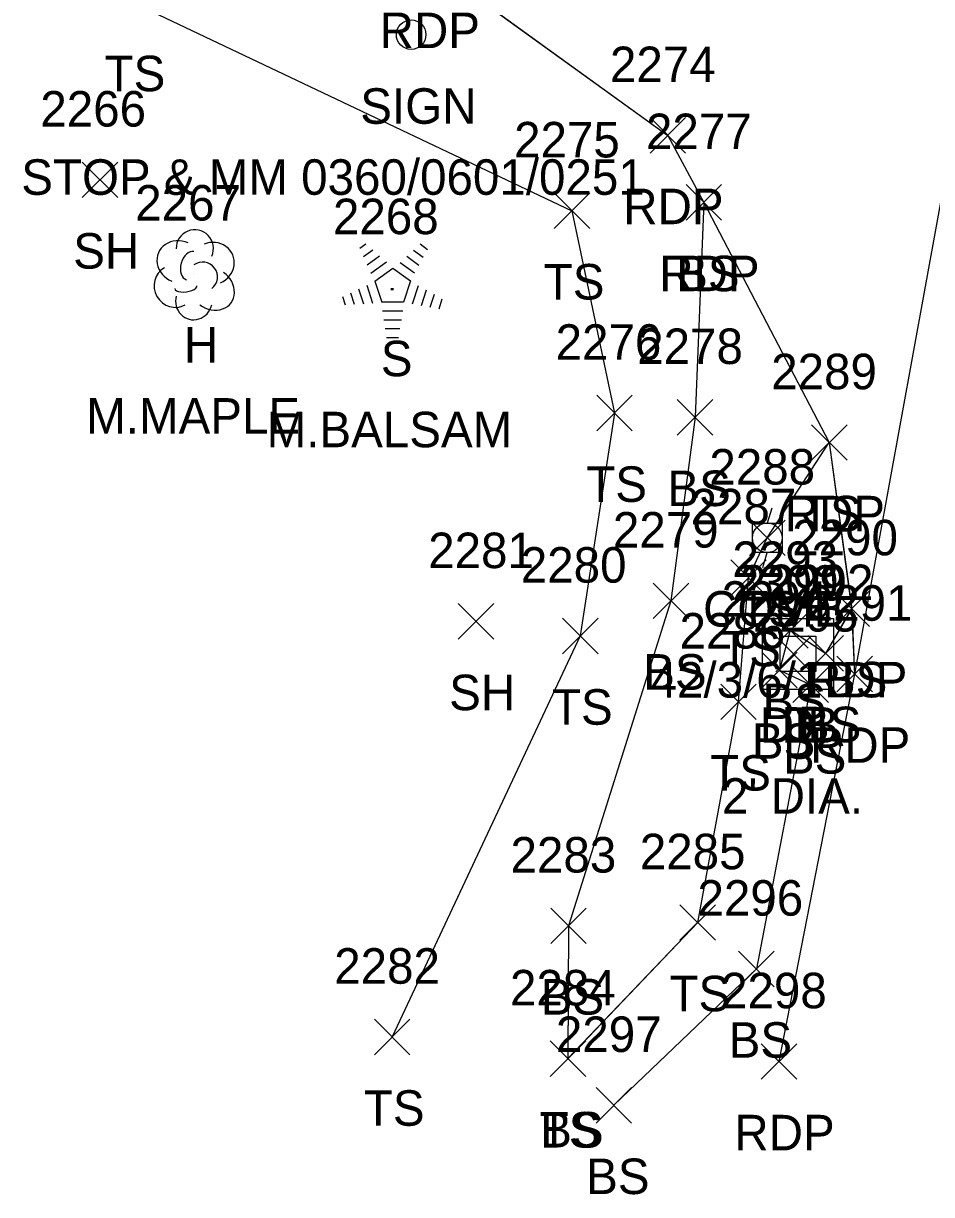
# Model space of a CAD drawing. Extents: x 1554668 to 1563881, y 831386 to 834374.
# Drawn here: x 1562056.1 to 1562107.2, y 831898.7 to 831964.7 of the extents above; entities that cross this region are included whole.
import ezdxf

# ---------------------------------------------------------------- set-up
doc = ezdxf.new("R2010")
doc.units = 0
for name, color, linetype in [('D_A', 7, 'Continuous'), ('D_C', 7, 'Continuous'), ('D_I', 7, 'Continuous'), ('D_TIC', 7, 'Continuous'), ('DS', 7, 'Continuous'), ('L_A', 7, 'Continuous'), ('L_C', 7, 'Continuous'), ('L_I', 7, 'Continuous'), ('L_TIC', 7, 'Continuous'), ('LELB', 7, 'Continuous'), ('LTC', 7, 'Continuous'), ('LTD', 7, 'Continuous'), ('P_A', 7, 'Continuous'), ('P_I', 7, 'Continuous'), ('P_TIC', 7, 'Continuous'), ('PET', 7, 'Continuous'), ('S_A', 7, 'Continuous'), ('S_C', 7, 'Continuous'), ('SSGN', 7, 'Continuous'), ('U_A', 7, 'Continuous'), ('U_C', 7, 'Continuous'), ('U_I', 7, 'Continuous'), ('UP', 7, 'Continuous')]:
    doc.layers.add(name, color=color, linetype=linetype)

msp = doc.modelspace()

# ---------------------------------------------------------------- linework, layer by layer
at = {"layer": 'D_TIC'}
for points in [[(1562098.429, 831928.167), (1562100.429, 831930.167)], [(1562100.429, 831928.167), (1562098.429, 831930.167)]]:
    msp.add_lwpolyline(points, dxfattribs=at)
at = {"layer": 'DS'}
for p, q in [((1562097.682, 831931.175), (1562101.682, 831931.175)), ((1562097.682, 831927.175), (1562097.682, 831931.175)), ((1562101.682, 831931.175), (1562101.682, 831927.175)), ((1562098.682, 831928.175), (1562098.682, 831930.175)), ((1562098.682, 831930.175), (1562100.682, 831930.175)), ((1562100.682, 831930.175), (1562100.682, 831928.175)), ((1562099.687, 831929.176), (1562099.687, 831929.176)), ((1562099.687, 831929.176), (1562099.687, 831929.176)), ((1562100.682, 831928.175), (1562098.682, 831928.175)), ((1562101.682, 831927.175), (1562097.682, 831927.175))]:
    msp.add_line(p, q, dxfattribs=at)
at = {"layer": 'L_TIC'}
for points in [[(1562059.407, 831954.869), (1562061.407, 831956.869)], [(1562061.407, 831954.869), (1562059.407, 831956.869)], [(1562085.964, 831953.131), (1562087.964, 831955.131)], [(1562087.964, 831953.131), (1562085.964, 831955.131)], [(1562093.387, 831953.598), (1562095.387, 831955.598)], [(1562095.387, 831953.598), (1562093.387, 831955.598)], [(1562088.357, 831941.735), (1562090.357, 831943.735)], [(1562090.357, 831941.735), (1562088.357, 831943.735)], [(1562092.892, 831941.498), (1562094.892, 831943.498)], [(1562094.892, 831941.498), (1562092.892, 831943.498)], [(1562100.443, 831940.076), (1562102.443, 831942.076)], [(1562102.443, 831940.076), (1562100.443, 831942.076)], [(1562096.954, 831934.711), (1562098.954, 831936.711)], [(1562098.954, 831934.711), (1562096.954, 831936.711)], [(1562095.898, 831932.47), (1562097.898, 831934.47)], [(1562097.898, 831932.47), (1562095.898, 831934.47)], [(1562091.533, 831931.162), (1562093.533, 831933.162)], [(1562093.533, 831931.162), (1562091.533, 831933.162)], [(1562101.705, 831930.726), (1562103.705, 831932.726)], [(1562103.705, 831930.726), (1562101.705, 831932.726)], [(1562080.562, 831930.004), (1562082.562, 831932.004)], [(1562082.562, 831930.004), (1562080.562, 831932.004)], [(1562098.249, 831929.506), (1562100.249, 831931.506)], [(1562100.249, 831929.506), (1562098.249, 831931.506)], [(1562086.428, 831929.186), (1562088.428, 831931.186)], [(1562088.428, 831929.186), (1562086.428, 831931.186)], [(1562100.24, 831928.203), (1562102.24, 831930.203)], [(1562102.24, 831928.203), (1562100.24, 831930.203)], [(1562097.645, 831927.266), (1562099.645, 831929.266)], [(1562099.645, 831927.266), (1562097.645, 831929.266)], [(1562099.398, 831926.431), (1562101.398, 831928.431)], [(1562101.398, 831926.431), (1562099.398, 831928.431)], [(1562095.332, 831925.477), (1562097.332, 831927.477)], [(1562097.332, 831925.477), (1562095.332, 831927.477)], [(1562085.765, 831912.861), (1562087.765, 831914.861)], [(1562087.765, 831912.861), (1562085.765, 831914.861)], [(1562093.04, 831913.047), (1562095.04, 831915.047)], [(1562095.04, 831913.047), (1562093.04, 831915.047)], [(1562096.342, 831910.433), (1562098.342, 831912.433)], [(1562098.342, 831910.433), (1562096.342, 831912.433)], [(1562075.842, 831906.602), (1562077.842, 831908.602)], [(1562077.842, 831906.602), (1562075.842, 831908.602)], [(1562085.735, 831905.377), (1562087.735, 831907.377)], [(1562087.735, 831905.377), (1562085.735, 831907.377)], [(1562085.735, 831905.377), (1562087.735, 831907.377)], [(1562087.735, 831905.377), (1562085.735, 831907.377)], [(1562088.319, 831902.756), (1562090.319, 831904.756)], [(1562090.319, 831902.756), (1562088.319, 831904.756)]]:
    msp.add_lwpolyline(points, dxfattribs=at)
at = {"layer": 'LELB'}
for points in [[(1562062.245, 831965.861), (1562086.96, 831954.13), (1562089.353, 831942.734), (1562087.427, 831930.188), (1562076.841, 831907.606)], [(1562062.245, 831965.861), (1562086.96, 831954.13), (1562089.353, 831942.734), (1562087.427, 831930.188), (1562076.841, 831907.606)], [(1562062.245, 831965.861), (1562086.96, 831954.13), (1562089.353, 831942.734), (1562087.427, 831930.188), (1562076.841, 831907.606)], [(1562062.249, 831965.86), (1562086.964, 831954.131), (1562089.357, 831942.735), (1562087.428, 831930.186), (1562076.842, 831907.602)], [(1562094.387, 831954.601), (1562093.889, 831942.499), (1562092.532, 831932.165), (1562086.762, 831913.861), (1562086.735, 831906.382)], [(1562094.387, 831954.601), (1562093.889, 831942.499), (1562092.532, 831932.165), (1562086.762, 831913.861), (1562086.735, 831906.382)], [(1562094.387, 831954.601), (1562093.889, 831942.499), (1562092.532, 831932.165), (1562086.762, 831913.861), (1562086.735, 831906.382)], [(1562094.387, 831954.598), (1562093.892, 831942.498), (1562092.533, 831932.162), (1562086.765, 831913.861), (1562086.735, 831906.377)], [(1562086.735, 831906.382), (1562094.039, 831914.052), (1562096.332, 831926.481), (1562096.898, 831933.475), (1562097.955, 831935.715), (1562101.44, 831941.076)], [(1562086.735, 831906.382), (1562094.039, 831914.052), (1562096.332, 831926.481), (1562096.898, 831933.475), (1562097.955, 831935.715), (1562101.44, 831941.076)], [(1562086.735, 831906.382), (1562094.039, 831914.052), (1562096.332, 831926.481), (1562096.898, 831933.475), (1562097.955, 831935.715), (1562101.44, 831941.076)], [(1562086.735, 831906.377), (1562094.04, 831914.047), (1562096.332, 831926.477), (1562096.898, 831933.47), (1562097.954, 831935.711), (1562101.443, 831941.076)], [(1562102.703, 831931.727), (1562101.238, 831929.205), (1562099.245, 831930.504), (1562098.641, 831928.264), (1562100.396, 831927.433), (1562097.342, 831911.437), (1562089.314, 831903.755)], [(1562102.703, 831931.727), (1562101.238, 831929.205), (1562099.245, 831930.504), (1562098.641, 831928.264), (1562100.396, 831927.433), (1562097.342, 831911.437), (1562089.314, 831903.755)], [(1562102.703, 831931.727), (1562101.238, 831929.205), (1562099.245, 831930.504), (1562098.641, 831928.264), (1562100.396, 831927.433), (1562097.342, 831911.437), (1562089.314, 831903.755)], [(1562102.705, 831931.726), (1562101.24, 831929.203), (1562099.249, 831930.506), (1562098.645, 831928.266), (1562100.398, 831927.431), (1562097.342, 831911.433), (1562089.319, 831903.756)]]:
    msp.add_lwpolyline(points, dxfattribs=at)
at = {"layer": 'LTC'}
for p, q in [((1562075.015, 831952.018), (1562075.369, 831952.275)), ((1562075.224, 831951.553), (1562075.753, 831951.937)), ((1562078.042, 831951.91), (1562078.591, 831951.511)), ((1562078.413, 831952.258), (1562078.832, 831951.954)), ((1562075.434, 831951.087), (1562076.138, 831951.598)), ((1562075.643, 831950.621), (1562076.522, 831951.259)), ((1562077.3, 831951.213), (1562078.109, 831950.625)), ((1562077.671, 831951.562), (1562078.35, 831951.068)), ((1562075.868, 831950.166), (1562076.88, 831950.9)), ((1562076.88, 831950.9), (1562077.877, 831950.175)), ((1562075.413, 831949.947), (1562075.744, 831948.928)), ((1562075.868, 831950.166), (1562076.255, 831948.973)), ((1562077.877, 831950.175), (1562077.486, 831948.973)), ((1562078.314, 831949.905), (1562077.976, 831948.865)), ((1562074.047, 831949.297), (1562074.199, 831948.829)), ((1562074.503, 831949.514), (1562074.714, 831948.862)), ((1562074.958, 831949.73), (1562075.229, 831948.895)), ((1562078.759, 831949.654), (1562078.471, 831948.77)), ((1562079.203, 831949.404), (1562078.966, 831948.675)), ((1562079.648, 831949.154), (1562079.461, 831948.58)), ((1562077.486, 831948.973), (1562076.255, 831948.973)), ((1562077.447, 831948.473), (1562076.303, 831948.473)), ((1562077.363, 831947.973), (1562076.375, 831947.973)), ((1562077.28, 831947.473), (1562076.448, 831947.473)), ((1562077.196, 831946.973), (1562076.521, 831946.973))]:
    msp.add_line(p, q, dxfattribs=at)
at = {"layer": 'LTD'}
msp.add_line((1562065.69, 831950.577), (1562065.69, 831950.577), dxfattribs=at)
msp.add_line((1562065.69, 831950.577), (1562065.69, 831950.577), dxfattribs=at)
msp.add_arc((1562065.737, 831952.01), 1.047, 335.52715, 180.95627, dxfattribs=at)
for centre, major_axis, ratio, start_param, end_param in [((1562064.898, 831951.243), (1.21, -0.512), 0.895232, 1.570796, 4.712389), ((1562066.731, 831951.16), (-1.141, -0.483), 0.949671, 1.570796, 4.712389), ((1562065.481, 831951.035), (-0.208, -0.792), 0.645439, 3.141593, 6.283185), ((1562066.19, 831950.41), (-0.5, 0.667), 0.989748, 3.141593, 6.283185), ((1562064.607, 831949.868), (0.584, -1.042), 0.959034, 3.141593, 6.283185), ((1562066.69, 831949.743), (-1.09, 0.792), 0.841452, 1.570796, 4.712389), ((1562065.232, 831949.826), (-0.625, -0.083), 0.423636, 0, 3.141593), ((1562065.69, 831949.077), (0.265, 1.061), 0.942809, 1.570796, 4.712389)]:
    msp.add_ellipse(centre, major_axis=major_axis, ratio=ratio, start_param=start_param, end_param=end_param, dxfattribs=at)
at = {"layer": 'P_TIC'}
for points in [[(1562091.359, 831957.372), (1562093.359, 831959.372)], [(1562093.359, 831957.372), (1562091.359, 831959.372)], [(1562093.387, 831953.598), (1562095.387, 831955.598)], [(1562095.387, 831953.598), (1562093.387, 831955.598)], [(1562100.443, 831940.076), (1562102.443, 831942.076)], [(1562102.443, 831940.076), (1562100.443, 831942.076)], [(1562101.705, 831930.726), (1562103.705, 831932.726)], [(1562103.705, 831930.726), (1562101.705, 831932.726)], [(1562101.869, 831927.042), (1562103.869, 831929.042)], [(1562103.869, 831927.042), (1562101.869, 831929.042)], [(1562101.869, 831927.042), (1562103.869, 831929.042)], [(1562103.869, 831927.042), (1562101.869, 831929.042)], [(1562097.613, 831905.218), (1562099.613, 831907.218)], [(1562099.613, 831905.218), (1562097.613, 831907.218)]]:
    msp.add_lwpolyline(points, dxfattribs=at)
at = {"layer": 'PET'}
for points in [[(1562173.257, 832299.981), (1562167.837, 832271.725), (1562161.659, 832238.665), (1562161.437, 832236.524), (1562159.553, 832227.312), (1562152.096, 832187.901), (1562145.122, 832150.033), (1562139.531, 832121.079), (1562137.129, 832105.561), (1562131.774, 832078.931), (1562126.825, 832053.768), (1562119.399, 832015.882), (1562118.509, 832011.052), (1562111.401, 831974.91), (1562102.865, 831928.04), (1562098.612, 831906.222)], [(1562173.257, 832299.981), (1562167.837, 832271.725), (1562161.659, 832238.665), (1562161.437, 832236.524), (1562159.553, 832227.312), (1562152.096, 832187.901), (1562145.122, 832150.033), (1562139.531, 832121.079), (1562137.129, 832105.561), (1562131.774, 832078.931), (1562126.825, 832053.768), (1562119.399, 832015.882), (1562118.509, 832011.052), (1562111.401, 831974.91), (1562102.865, 831928.04), (1562098.612, 831906.222)], [(1562173.257, 832299.981), (1562167.837, 832271.725), (1562161.659, 832238.665), (1562161.437, 832236.524), (1562159.553, 832227.312), (1562152.096, 832187.901), (1562145.122, 832150.033), (1562139.531, 832121.079), (1562137.129, 832105.561), (1562131.774, 832078.931), (1562126.825, 832053.768), (1562119.399, 832015.882), (1562118.509, 832011.052), (1562111.401, 831974.91), (1562102.865, 831928.04), (1562098.612, 831906.222)], [(1562173.255, 832299.979), (1562167.833, 832271.729), (1562161.658, 832238.665), (1562161.431, 832236.528), (1562159.554, 832227.311), (1562152.09, 832187.903), (1562145.121, 832150.036), (1562139.525, 832121.078), (1562137.127, 832105.565), (1562131.768, 832078.929), (1562126.821, 832053.77), (1562119.402, 832015.881), (1562118.513, 832011.051), (1562111.4, 831974.907), (1562102.869, 831928.042), (1562098.613, 831906.218)], [(1562063.007, 831972.422), (1562078.649, 831968.287), (1562092.354, 831958.37), (1562094.387, 831954.601), (1562101.44, 831941.076), (1562102.703, 831931.727), (1562102.865, 831928.04)], [(1562063.007, 831972.422), (1562078.649, 831968.287), (1562092.354, 831958.37), (1562094.387, 831954.601), (1562101.44, 831941.076), (1562102.703, 831931.727), (1562102.865, 831928.04)], [(1562063.007, 831972.422), (1562078.649, 831968.287), (1562092.354, 831958.37), (1562094.387, 831954.601), (1562101.44, 831941.076), (1562102.703, 831931.727), (1562102.865, 831928.04)], [(1562063.012, 831972.421), (1562078.65, 831968.285), (1562092.359, 831958.372), (1562094.387, 831954.598), (1562101.443, 831941.076), (1562102.705, 831931.726), (1562102.869, 831928.042)]]:
    msp.add_lwpolyline(points, dxfattribs=at)
at = {"layer": 'SSGN'}
msp.add_line((1562077.912, 831964.046), (1562077.912, 831964.046), dxfattribs=at)
msp.add_circle((1562077.912, 831964.046), 0.833, dxfattribs=at)
at = {"layer": 'UP'}
for p, q in [((1562098.204, 831937.377), (1562097.954, 831936.544)), ((1562097.121, 831934.877), (1562097.121, 831936.544)), ((1562097.121, 831936.544), (1562098.787, 831936.544)), ((1562098.787, 831936.544), (1562098.787, 831934.877)), ((1562097.954, 831935.711), (1562097.954, 831935.711)), ((1562098.787, 831934.877), (1562097.121, 831934.877)), ((1562097.704, 831934.044), (1562097.954, 831934.877))]:
    msp.add_line(p, q, dxfattribs=at)
msp.add_circle((1562097.954, 831935.711), 0.833, dxfattribs=at)

# ---------------------------------------------------------------- texts
at = {"layer": 'D_A'}
for s, p in [('DIB', (1562097.531, 831924.167)), ('DI', (1562098.742, 831924.176))]:
    msp.add_text(s, height=2, dxfattribs=at).set_placement(p)
at = {"layer": 'D_C'}
msp.add_text("2' DIA.", height=2, dxfattribs=at).set_placement((1562095.404, 831920.176))
at = {"layer": 'D_I'}
for s, p in [('2300', (1562096.003, 831932.167)), ('2299', (1562096.419, 831932.176))]:
    msp.add_text(s, height=2, dxfattribs=at).set_placement(p)
at = {"layer": 'L_A'}
for s, p in [('TS', (1562060.658, 831960.86)), ('SH', (1562058.895, 831950.869)), ('TS', (1562085.374, 831949.131)), ('BS', (1562092.828, 831949.598)), ('H', (1562065.123, 831945.577)), ('S', (1562076.205, 831944.81)), ('TS', (1562087.767, 831937.735)), ('BS', (1562092.333, 831937.498)), ('TS', (1562099.852, 831936.076)), ('TS', (1562096.363, 831930.711)), ('TS', (1562095.307, 831928.47)), ('BS', (1562090.974, 831927.162)), ('BS', (1562101.146, 831926.726)), ('SH', (1562080.051, 831926.004)), ('BS', (1562097.69, 831925.506)), ('TS', (1562085.838, 831925.186)), ('BS', (1562099.681, 831924.203)), ('BS', (1562097.086, 831923.266)), ('BS', (1562098.839, 831922.431)), ('TS', (1562094.742, 831921.477)), ('BS', (1562085.206, 831908.861)), ('TS', (1562092.449, 831909.047)), ('BS', (1562095.783, 831906.433)), ('TS', (1562075.251, 831902.602)), ('TS', (1562085.144, 831901.377)), ('BS', (1562085.176, 831901.377)), ('BS', (1562087.76, 831898.756))]:
    msp.add_text(s, height=2, dxfattribs=at).set_placement(p)
at = {"layer": 'L_C'}
for s, p in [('M.MAPLE', (1562059.627, 831941.577)), ('M.BALSAM', (1562069.78, 831940.81))]:
    msp.add_text(s, height=2, dxfattribs=at).set_placement(p)
at = {"layer": 'L_I'}
for s, p in [('2266', (1562057.044, 831958.869)), ('2275', (1562083.705, 831957.131)), ('2277', (1562091.127, 831957.598)), ('2267', (1562062.383, 831953.577)), ('2268', (1562073.512, 831952.81)), ('2276', (1562086.042, 831945.735)), ('2278', (1562090.632, 831945.498)), ('2289', (1562098.175, 831944.076)), ('2288', (1562094.694, 831938.711)), ('2287', (1562093.638, 831936.47)), ('2279', (1562089.265, 831935.162)), ('2290', (1562099.359, 831934.726)), ('2281', (1562078.87, 831934.004)), ('2293', (1562095.989, 831933.506)), ('2280', (1562084.082, 831933.186)), ('2292', (1562097.98, 831932.203)), ('2294', (1562095.386, 831931.266)), ('2295', (1562097.139, 831930.431)), ('2286', (1562093.017, 831929.477)), ('2283', (1562083.505, 831916.861)), ('2285', (1562090.78, 831917.047)), ('2296', (1562094.027, 831914.433)), ('2282', (1562073.582, 831910.602)), ('2284', (1562083.475, 831909.377)), ('2284', (1562083.475, 831909.377)), ('2297', (1562086.059, 831906.756))]:
    msp.add_text(s, height=2, dxfattribs=at).set_placement(p)
at = {"layer": 'LTC'}
msp.add_text('.', height=1.037, rotation=270, dxfattribs=at).set_placement((1562076.762, 831949.914))
at = {"layer": 'P_A'}
for p in [(1562076.138, 831963.285), (1562089.847, 831953.372), (1562091.875, 831949.598), (1562098.931, 831936.076), (1562100.193, 831926.726), (1562100.357, 831923.042), (1562100.357, 831923.042), (1562096.101, 831901.218)]:
    msp.add_text('RDP', height=2, dxfattribs=at).set_placement(p)
at = {"layer": 'P_I'}
for s, p in [('2274', (1562089.099, 831961.372)), ('2277', (1562091.127, 831957.598)), ('2289', (1562098.175, 831944.076)), ('2290', (1562099.359, 831934.726)), ('2291', (1562100.176, 831931.042)), ('2291', (1562100.176, 831931.042)), ('2298', (1562095.353, 831909.218))]:
    msp.add_text(s, height=2, dxfattribs=at).set_placement(p)
at = {"layer": 'S_A'}
msp.add_text('SIGN', height=2, dxfattribs=at).set_placement((1562075.05, 831959.026))
at = {"layer": 'S_C'}
msp.add_text('STOP & MM 0360/0601/0251', height=2, dxfattribs=at).set_placement((1562055.972, 831955.026))
at = {"layer": 'U_A'}
msp.add_text('COMB', height=2, dxfattribs=at).set_placement((1562094.34, 831930.711))
at = {"layer": 'U_C'}
msp.add_text('42/3/6/1', height=2, dxfattribs=at).set_placement((1562091.387, 831926.711))
at = {"layer": 'U_I'}
msp.add_text('2288', height=2, dxfattribs=at).set_placement((1562094.694, 831938.711))

doc.saveas('drawing.dxf')
